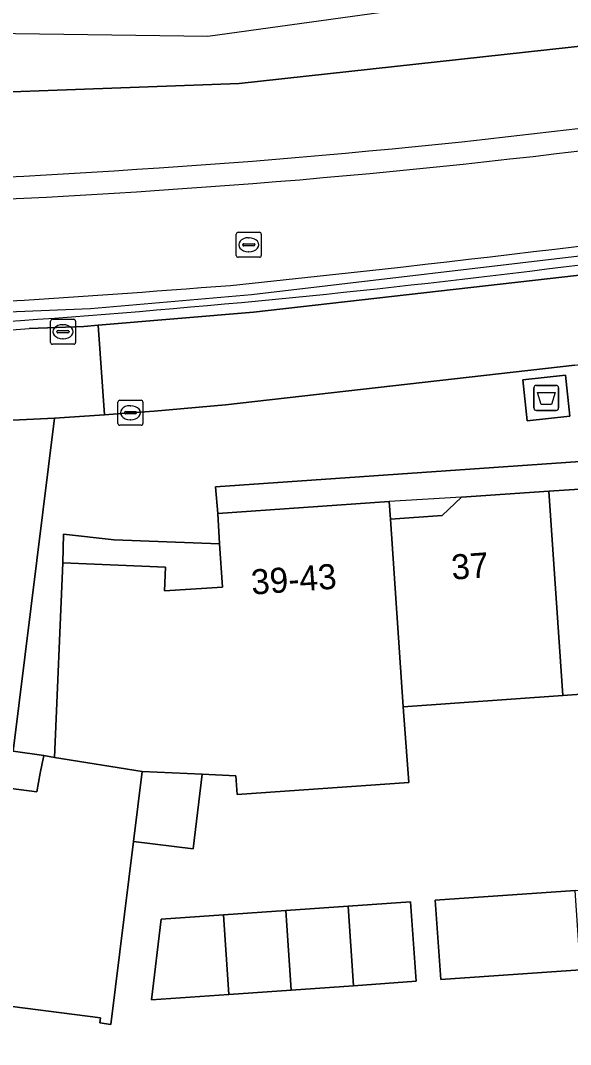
# Model space of a CAD drawing. Extents: x 161692 to 162379, y 380760 to 381678.
# Drawn here: x 162162.8 to 162184.8, y 381579.59 to 381620.55 of the extents above; entities that cross this region are included whole.
import ezdxf

# ---------------------------------------------------------------- set-up
doc = ezdxf.new("R2010")
doc.units = 0
for name, color, linetype in [('IMGEO_Afval_apart_plaats', 7, 'Continuous'), ('IMGEO_Berm_gesloten', 7, 'Continuous'), ('IMGEO_Berm_groen', 7, 'Continuous'), ('IMGEO_Erf', 7, 'Continuous'), ('IMGEO_Groenvoorziening', 7, 'Continuous'), ('IMGEO_Haag', 7, 'Continuous'), ('IMGEO_Hek', 7, 'Continuous'), ('IMGEO_Kolk', 7, 'Continuous'), ('IMGEO_Pand', 7, 'Continuous'), ('IMGEO_Pand_nummerreeks', 7, 'Continuous'), ('IMGEO_Pand_overbouw', 7, 'Continuous'), ('IMGEO_Rijbaan_lokaal_open', 7, 'Continuous'), ('IMGEO_Rijbaan_regionaal_gesloten', 7, 'Continuous'), ('IMGEO_Rioolput', 7, 'Continuous'), ('IMGEO_Voetpad_gesloten', 7, 'Continuous'), ('IMGEO_Voetpad_open', 7, 'Continuous')]:
    doc.layers.add(name, color=color, linetype=linetype)

msp = doc.modelspace()

# ---------------------------------------------------------------- linework, layer by layer
at = {"layer": 'IMGEO_Afval_apart_plaats'}
for p, q in [((162183.435, 381605.951), (162184.225, 381605.951)), ((162184.225, 381605.951), (162183.435, 381605.951)), ((162183.335, 381605.051), (162183.335, 381605.851)), ((162183.335, 381605.851), (162183.335, 381605.051)), ((162184.325, 381605.851), (162184.325, 381605.051)), ((162184.325, 381605.051), (162184.325, 381605.851)), ((162184.225, 381604.951), (162183.435, 381604.951)), ((162183.435, 381604.951), (162184.225, 381604.951))]:
    msp.add_line(p, q, dxfattribs=at)
msp.add_lwpolyline([(162183.478, 381605.665), (162184.182, 381605.665), (162184.033, 381605.195), (162183.627, 381605.195), (162183.478, 381605.665)], dxfattribs=at)
for centre, start, end in [((162183.435, 381605.851), 90, 180), ((162183.435, 381605.851), 90, 180), ((162184.225, 381605.851), 0, 90), ((162184.225, 381605.851), 360, 90), ((162183.435, 381605.051), 180, 270), ((162183.435, 381605.051), 180, 270), ((162184.225, 381605.051), 270, 0), ((162184.225, 381605.051), 270, 0)]:
    msp.add_arc(centre, 0.1, start, end, dxfattribs=at)
at = {"layer": 'IMGEO_Berm_gesloten'}
for centre, radius, start, end in [((162148.331, 381917.37), 303.373, 273.78484, 279.42889), ((162148.258, 381918.775), 305.676, 273.76926, 279.39959), ((162148.003, 381904.632), 290.687, 268.30309, 274.01517), ((162147.661, 381917.977), 304.92, 268.45468, 273.89112)]:
    msp.add_arc(centre, radius, start, end, dxfattribs=at)
at = {"layer": 'IMGEO_Berm_groen'}
msp.add_lwpolyline([(162163.152, 381608.224), (162165.339, 381608.308), (162165.914, 381608.357), (162172.122, 381608.882), (162186.336, 381610.502)], dxfattribs=at)
for centre, radius, start, end in [((162148.258, 381918.775), 305.676, 273.76926, 279.39959), ((162147.661, 381917.977), 304.92, 268.45468, 273.89112), ((162134.871, 382002.018), 394.461, 274.06087, 280.40156), ((162101.619, 382289.477), 683.077, 275.84673, 278.183384), ((162130.101, 382128.772), 520.443, 272.44943, 274.52959), ((162149.775, 381846.006), 237.815, 269.92403, 273.14075), ((162151.633, 381776.723), 168.893, 268.32385, 273.91074)]:
    msp.add_arc(centre, radius, start, end, dxfattribs=at)
at = {"layer": 'IMGEO_Erf'}
for points in [[(162207.829, 381604.479), (162170.605, 381601.901), (162170.69, 381600.825), (162177.549, 381601.308), (162177.599, 381600.599), (162179.673, 381600.745), (162180.447, 381601.485), (162183.927, 381601.719), (162187.406, 381601.952)], [(162191.076, 381594.01), (162184.498, 381593.548), (162178.102, 381593.099), (162178.331, 381590.074), (162171.464, 381589.591), (162171.412, 381590.339), (162170.069, 381590.401), (162169.707, 381587.412), (162167.325, 381587.707), (162166.421, 381580.392), (162165.982, 381580.459), (162166.011, 381580.654), (162161.417, 381581.236)], [(162157.596, 381590.459), (162163.457, 381589.697), (162163.597, 381590.435), (162163.733, 381591.15), (162162.509, 381591.323)]]:
    msp.add_lwpolyline(points, dxfattribs=at)
for points in [[(162166.547, 381599.775), (162164.522, 381600.002), (162164.505, 381598.854), (162168.609, 381598.685), (162168.57, 381597.735), (162170.877, 381597.883), (162170.766, 381599.619)], [(162179.61, 381582.185), (162179.388, 381585.361), (162184.983, 381585.752), (162190.171, 381586.114), (162190.393, 381582.938), (162185.205, 381582.576)], [(162168.047, 381581.377), (162168.434, 381584.596), (162170.917, 381584.769), (162173.411, 381584.943), (162175.905, 381585.118), (162178.399, 381585.292), (162178.621, 381582.115), (162176.127, 381581.941), (162173.633, 381581.767), (162171.14, 381581.593)]]:
    msp.add_lwpolyline(points, close=True, dxfattribs=at)
at = {"layer": 'IMGEO_Groenvoorziening'}
for centre, radius, start, end in [((162134.871, 382002.018), 394.461, 274.06087, 280.40156), ((162101.619, 382289.477), 683.077, 275.84673, 278.183384), ((162130.101, 382128.772), 520.443, 272.44943, 274.52959), ((162149.775, 381846.006), 237.815, 269.92403, 273.14075)]:
    msp.add_arc(centre, radius, start, end, dxfattribs=at)
at = {"layer": 'IMGEO_Haag'}
for centre, radius, start, end in [((162134.871, 382002.018), 394.461, 274.06087, 280.40156), ((162101.619, 382289.477), 683.077, 275.84673, 278.183384), ((162130.101, 382128.772), 520.443, 272.44943, 274.52959), ((162149.775, 381846.006), 237.815, 269.92403, 273.14075)]:
    msp.add_arc(centre, radius, start, end, dxfattribs=at)
at = {"layer": 'IMGEO_Hek'}
msp.add_lwpolyline([(162186.294, 381611.259), (162172.043, 381609.574), (162165.599, 381609.014), (162151.785, 381608.461), (162119.826, 381609.233)], dxfattribs=at)
at = {"layer": 'IMGEO_Kolk'}
for p, q in [((162164.005, 381607.674), (162164.005, 381608.526)), ((162164.08, 381608.6), (162164.932, 381608.6)), ((162164.493, 381608.38), (162164.518, 381608.38)), ((162165.006, 381608.526), (162165.006, 381607.674)), ((162164.264, 381608.094), (162164.264, 381608.106)), ((162164.702, 381608.057), (162164.304, 381608.057)), ((162164.307, 381608.143), (162164.705, 381608.143)), ((162164.748, 381608.106), (162164.748, 381608.094)), ((162164.932, 381607.6), (162164.08, 381607.6)), ((162164.516, 381607.82), (162164.491, 381607.82)), ((162166.701, 381604.433), (162166.701, 381605.285)), ((162166.776, 381605.359), (162167.628, 381605.359)), ((162167.189, 381605.139), (162167.214, 381605.139)), ((162167.702, 381605.285), (162167.702, 381604.433)), ((162166.96, 381604.853), (162166.96, 381604.865)), ((162167.398, 381604.816), (162167, 381604.816)), ((162167.003, 381604.902), (162167.401, 381604.902)), ((162167.444, 381604.865), (162167.444, 381604.853)), ((162167.628, 381604.359), (162166.776, 381604.359)), ((162167.212, 381604.579), (162167.187, 381604.579))]:
    msp.add_line(p, q, dxfattribs=at)
for points in [[(162164.005, 381607.674), (162164.005, 381608.526)], [(162164.08, 381608.6), (162164.932, 381608.6)], [(162165.006, 381608.526), (162165.006, 381607.674)], [(162164.932, 381607.6), (162164.08, 381607.6)], [(162166.701, 381604.433), (162166.701, 381605.285)], [(162166.776, 381605.359), (162167.628, 381605.359)], [(162167.702, 381605.285), (162167.702, 381604.433)], [(162167.628, 381604.359), (162166.776, 381604.359)]]:
    msp.add_lwpolyline(points, dxfattribs=at)
for centre, radius, start, end in [((162164.082, 381608.524), 0.0765, 91.552, 178.448), ((162164.082, 381608.524), 0.0765, 91.552, 178.448), ((162164.93, 381608.524), 0.0765, 1.552, 88.448), ((162164.93, 381608.524), 0.0765, 1.552, 88.448), ((162164.304, 381608.103), 0.0403, 85.8775, 175.7526), ((162164.301, 381608.093), 0.0366, 178.938, 274.7102), ((162164.705, 381608.1), 0.043, 264.8664, 352.4533), ((162164.709, 381608.105), 0.0386, 1.7309, 96.639), ((162164.082, 381607.676), 0.0765, 181.552, 268.448), ((162164.082, 381607.676), 0.0765, 181.552, 268.448), ((162164.93, 381607.676), 0.0765, 271.552, 358.448), ((162164.93, 381607.676), 0.0765, 271.552, 358.448), ((162166.778, 381605.283), 0.0765, 91.552, 178.448), ((162166.778, 381605.283), 0.0765, 91.552, 178.448), ((162167.626, 381605.283), 0.0765, 1.552, 88.448), ((162167.626, 381605.283), 0.0765, 1.552, 88.448), ((162167, 381604.862), 0.0403, 85.8775, 175.7526), ((162166.997, 381604.852), 0.0366, 178.938, 274.7102), ((162167.401, 381604.859), 0.043, 264.8664, 352.4533), ((162167.405, 381604.864), 0.0386, 1.7309, 96.639), ((162166.778, 381604.435), 0.0765, 181.552, 268.448), ((162166.778, 381604.435), 0.0765, 181.552, 268.448), ((162167.626, 381604.435), 0.0765, 271.552, 358.448), ((162167.626, 381604.435), 0.0765, 271.552, 358.448)]:
    msp.add_arc(centre, radius, start, end, dxfattribs=at)
for centre, major_axis, ratio, start_param, end_param in [((162164.492, 381608.1), (-0.387, 0.002), 0.722429, 4.712389, 7.853982), ((162164.517, 381608.1), (-0.39, 0.002), 0.717154, 1.570796, 4.712389), ((162167.188, 381604.859), (-0.387, 0.002), 0.722429, 4.712389, 7.853982), ((162167.213, 381604.859), (-0.39, 0.002), 0.717154, 1.570796, 4.712389)]:
    msp.add_ellipse(centre, major_axis=major_axis, ratio=ratio, start_param=start_param, end_param=end_param, dxfattribs=at)
at = {"layer": 'IMGEO_Pand'}
for points in [[(162190.505, 381602.18), (162190.387, 381602.17), (162190.446, 381601.493), (162188.229, 381601.33), (162187.406, 381601.952), (162183.927, 381601.719), (162184.498, 381593.548), (162191.076, 381594.01)], [(162178.102, 381593.099), (162184.498, 381593.548), (162183.927, 381601.719), (162180.447, 381601.485), (162179.673, 381600.745), (162177.599, 381600.599)], [(162170.877, 381597.883), (162168.57, 381597.735), (162168.609, 381598.685), (162164.505, 381598.854), (162164.164, 381591.066), (162167.671, 381590.511), (162170.069, 381590.401), (162171.412, 381590.339), (162171.464, 381589.591), (162178.331, 381590.074), (162178.102, 381593.099), (162177.599, 381600.599), (162177.549, 381601.308), (162170.69, 381600.825), (162170.766, 381599.619)], [(162167.671, 381590.511), (162164.164, 381591.066), (162163.733, 381591.15), (162163.597, 381590.435), (162163.457, 381589.697), (162157.596, 381590.459), (162156.311, 381580.02), (162156.728, 381579.969), (162156.755, 381580.187), (162157.5, 381580.087), (162161.217, 381579.587), (162161.417, 381581.236), (162166.011, 381580.654), (162165.982, 381580.459), (162166.421, 381580.392), (162167.325, 381587.707)], [(162167.325, 381587.707), (162169.707, 381587.412), (162170.069, 381590.401), (162167.671, 381590.511)], [(162185.205, 381582.576), (162184.983, 381585.752), (162179.388, 381585.361), (162179.61, 381582.185)], [(162173.633, 381581.767), (162176.127, 381581.941), (162175.905, 381585.118), (162173.411, 381584.943)], [(162176.127, 381581.941), (162178.621, 381582.115), (162178.399, 381585.292), (162175.905, 381585.118)], [(162170.917, 381584.769), (162168.434, 381584.596), (162168.047, 381581.377), (162171.14, 381581.593)], [(162170.917, 381584.769), (162171.14, 381581.593), (162173.633, 381581.767), (162173.411, 381584.943)]]:
    msp.add_lwpolyline(points, close=True, dxfattribs=at)
at = {"layer": 'IMGEO_Pand_overbouw'}
msp.add_lwpolyline([(162177.599, 381600.599), (162179.673, 381600.745), (162180.447, 381601.485), (162177.549, 381601.308)], close=True, dxfattribs=at)
at = {"layer": 'IMGEO_Rijbaan_lokaal_open'}
for points in [[(162186.336, 381610.502), (162172.122, 381608.882), (162165.914, 381608.357), (162166.171, 381604.779), (162167.202, 381604.859), (162168.156, 381604.925), (162171.005, 381605.179), (162184.972, 381606.76), (162189.407, 381607.31)], [(162146.693, 381607.903), (162134.252, 381608.134), (162131.817, 381608.191), (162131.698, 381604.602), (162133.584, 381604.52), (162138.096, 381604.455), (162140.617, 381604.419), (162148.471, 381604.293), (162155.034, 381604.323), (162160.774, 381604.48), (162164.165, 381604.641), (162166.171, 381604.779), (162165.914, 381608.357)], [(162165.914, 381608.357), (162165.339, 381608.308), (162163.152, 381608.224)]]:
    msp.add_lwpolyline(points, dxfattribs=at)
msp.add_arc((162151.633, 381776.723), 168.893, 268.32385, 273.91074, dxfattribs=at)
at = {"layer": 'IMGEO_Rijbaan_regionaal_gesloten'}
for points in [[(162318.167, 381662.803), (162286.839, 381649.945), (162255.949, 381637.267), (162214.084, 381625.981), (162170.29, 381619.903), (162063.65, 381621.399), (162063.24, 381621.454), (162063.15, 381619.837), (162074.116, 381619.171), (162077.215, 381619.065), (162098.302, 381618.344), (162107.339, 381618.035), (162154.804, 381617.417), (162171.554, 381618.035), (162193.595, 381620.448), (162220.727, 381625.642), (162256.04, 381635.842), (162286.818, 381647.837), (162319.065, 381661.433), (162318.167, 381662.803)], [(162225.963, 381623.968), (162237.117, 381626.912), (162237.238, 381626.952), (162257.029, 381633.493), (162272.604, 381638.934), (162294.606, 381647.837), (162320.71, 381658.924), (162319.065, 381661.433), (162286.818, 381647.837), (162256.04, 381635.842), (162220.727, 381625.642), (162193.595, 381620.448), (162171.554, 381618.035), (162154.804, 381617.417), (162107.339, 381618.035), (162098.302, 381618.344), (162077.215, 381619.065), (162074.116, 381619.171), (162063.15, 381619.837)]]:
    msp.add_lwpolyline(points, dxfattribs=at)
for centre, radius, start, end in [((162148.331, 381917.37), 303.373, 273.78484, 279.42889), ((162148.003, 381904.632), 290.687, 268.30309, 274.01517)]:
    msp.add_arc(centre, radius, start, end, dxfattribs=at)
at = {"layer": 'IMGEO_Rioolput'}
for p, q in [((162171.506, 381612.079), (162172.358, 381612.079)), ((162171.431, 381611.153), (162171.431, 381612.005)), ((162171.733, 381611.622), (162172.131, 381611.622)), ((162171.919, 381611.859), (162171.944, 381611.859)), ((162172.432, 381612.005), (162172.432, 381611.153)), ((162171.69, 381611.573), (162171.69, 381611.585)), ((162172.128, 381611.536), (162171.73, 381611.536)), ((162171.942, 381611.299), (162171.917, 381611.299)), ((162172.174, 381611.585), (162172.174, 381611.573)), ((162172.358, 381611.079), (162171.506, 381611.079))]:
    msp.add_line(p, q, dxfattribs=at)
for points in [[(162171.506, 381612.079), (162172.358, 381612.079)], [(162171.431, 381611.153), (162171.431, 381612.005)], [(162172.432, 381612.005), (162172.432, 381611.153)], [(162172.358, 381611.079), (162171.506, 381611.079)]]:
    msp.add_lwpolyline(points, dxfattribs=at)
for centre, radius, start, end in [((162171.508, 381612.003), 0.0765, 91.552, 178.448), ((162171.508, 381612.003), 0.0765, 91.552, 178.448), ((162172.356, 381612.003), 0.0765, 1.552, 88.448), ((162172.356, 381612.003), 0.0765, 1.552, 88.448), ((162171.73, 381611.582), 0.0403, 85.8775, 175.7526), ((162172.135, 381611.584), 0.0386, 1.7309, 96.639), ((162171.727, 381611.572), 0.0366, 178.938, 274.7102), ((162172.131, 381611.579), 0.043, 264.8664, 352.4533), ((162171.508, 381611.155), 0.0765, 181.552, 268.448), ((162171.508, 381611.155), 0.0765, 181.552, 268.448), ((162172.356, 381611.155), 0.0765, 271.552, 358.448), ((162172.356, 381611.155), 0.0765, 271.552, 358.448)]:
    msp.add_arc(centre, radius, start, end, dxfattribs=at)
for centre, major_axis, ratio, start_param, end_param in [((162171.918, 381611.579), (-0.387, 0.002), 0.722429, 4.712389, 7.853982), ((162171.943, 381611.579), (-0.39, 0.002), 0.717154, 1.570796, 4.712389)]:
    msp.add_ellipse(centre, major_axis=major_axis, ratio=ratio, start_param=start_param, end_param=end_param, dxfattribs=at)
at = {"layer": 'IMGEO_Voetpad_gesloten'}
msp.add_lwpolyline([(162184.594, 381606.362), (162182.891, 381606.182), (162183.065, 381604.54), (162184.768, 381604.72)], close=True, dxfattribs=at)
at = {"layer": 'IMGEO_Voetpad_open'}
msp.add_lwpolyline([(162184.972, 381606.76), (162171.005, 381605.179), (162168.156, 381604.925), (162167.202, 381604.859), (162166.171, 381604.779), (162164.165, 381604.641), (162162.509, 381591.323), (162163.733, 381591.15), (162164.164, 381591.066), (162164.505, 381598.854), (162164.522, 381600.002), (162166.547, 381599.775), (162170.766, 381599.619), (162170.69, 381600.825), (162170.605, 381601.901), (162207.829, 381604.479), (162207.486, 381606.661), (162250.773, 381613.887)], dxfattribs=at)
for points in [[(162184.768, 381604.72), (162183.065, 381604.54), (162182.891, 381606.182), (162184.594, 381606.362)], [(162164.165, 381604.641), (162160.774, 381604.48), (162155.034, 381604.323), (162148.471, 381604.293), (162140.617, 381604.419), (162138.096, 381604.455), (162137.574, 381600.207), (162137.038, 381594.538), (162141.761, 381593.961), (162143.359, 381593.766), (162143.72, 381593.722), (162148.225, 381593.172), (162151.248, 381592.824), (162153.425, 381592.557), (162156.225, 381592.214), (162162.509, 381591.323)]]:
    msp.add_lwpolyline(points, close=True, dxfattribs=at)

# ---------------------------------------------------------------- texts
at = {"layer": 'IMGEO_Pand_nummerreeks'}
for s, rotation, p in [('37', 4.0232, (162180.068, 381598.178)), ('39-43', 4.1309, (162172.062, 381597.58))]:
    msp.add_text(s, height=1, rotation=rotation, dxfattribs=at).set_placement(p)

doc.saveas('drawing.dxf')
